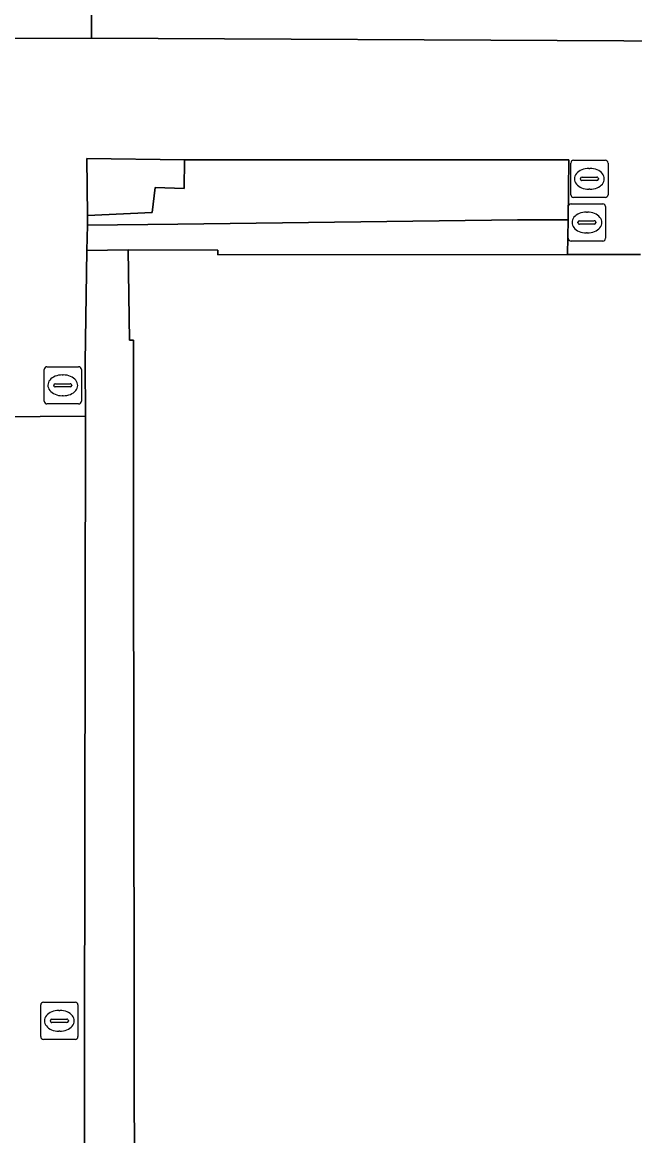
# Model space of a CAD drawing. Extents: x 161477 to 163040, y 383680 to 384871.
# Drawn here: x 162040.07 to 162056.53, y 384161.43 to 384191.39 of the extents above; entities that cross this region are included whole.
import ezdxf

# ---------------------------------------------------------------- set-up
doc = ezdxf.new("R2010")
doc.units = 0
for name, color, linetype in [('IMGEO_Groenvoorziening', 7, 'Continuous'), ('IMGEO_Kolk', 7, 'Continuous'), ('IMGEO_Pand', 7, 'Continuous'), ('IMGEO_Rijbaan_lokaal_open', 7, 'Continuous'), ('IMGEO_Rioolput', 7, 'Continuous'), ('IMGEO_Voetpad_halfverhard', 7, 'Continuous'), ('IMGEO_Voetpad_open', 7, 'Continuous')]:
    doc.layers.add(name, color=color, linetype=linetype)

msp = doc.modelspace()

# ---------------------------------------------------------------- linework, layer by layer
at = {"layer": 'IMGEO_Groenvoorziening'}
msp.add_lwpolyline([(162041.937, 384197.345), (162041.924, 384190.961), (162056.233, 384190.888), (162080.169, 384190.88), (162080.195, 384192.756)], dxfattribs=at)
for points in [[(162054.758, 384187.683), (162044.424, 384187.689), (162044.414, 384186.915), (162043.642, 384186.944), (162043.559, 384186.269), (162041.82, 384186.19), (162041.815, 384185.926), (162044.25, 384185.956), (162053.381, 384186.069), (162054.737, 384186.075)], [(162054.737, 384186.075), (162053.381, 384186.069), (162044.25, 384185.956), (162041.815, 384185.926), (162041.803, 384185.245), (162042.916, 384185.261), (162045.326, 384185.257), (162045.325, 384185.127), (162054.725, 384185.137)]]:
    msp.add_lwpolyline(points, close=True, dxfattribs=at)
at = {"layer": 'IMGEO_Kolk'}
for p, q in [((162040.654, 384181.194), (162040.654, 384182.046)), ((162040.729, 384182.12), (162041.581, 384182.12)), ((162041.142, 384181.9), (162041.167, 384181.9)), ((162041.655, 384182.046), (162041.655, 384181.194)), ((162040.913, 384181.614), (162040.913, 384181.626)), ((162041.351, 384181.577), (162040.953, 384181.577)), ((162040.956, 384181.663), (162041.354, 384181.663)), ((162041.397, 384181.626), (162041.397, 384181.614)), ((162041.165, 384181.34), (162041.14, 384181.34)), ((162041.581, 384181.12), (162040.729, 384181.12)), ((162040.562, 384164.098), (162040.562, 384164.95)), ((162040.637, 384165.024), (162041.489, 384165.024)), ((162041.05, 384164.804), (162041.075, 384164.804)), ((162041.563, 384164.95), (162041.563, 384164.098)), ((162040.821, 384164.518), (162040.821, 384164.53)), ((162041.259, 384164.481), (162040.861, 384164.481)), ((162040.864, 384164.567), (162041.262, 384164.567)), ((162041.305, 384164.53), (162041.305, 384164.518)), ((162041.073, 384164.244), (162041.048, 384164.244)), ((162041.489, 384164.024), (162040.637, 384164.024))]:
    msp.add_line(p, q, dxfattribs=at)
for points in [[(162040.654, 384181.194), (162040.654, 384182.046)], [(162040.729, 384182.12), (162041.581, 384182.12)], [(162041.655, 384182.046), (162041.655, 384181.194)], [(162041.581, 384181.12), (162040.729, 384181.12)], [(162040.562, 384164.098), (162040.562, 384164.95)], [(162040.637, 384165.024), (162041.489, 384165.024)], [(162041.563, 384164.95), (162041.563, 384164.098)], [(162041.489, 384164.024), (162040.637, 384164.024)]]:
    msp.add_lwpolyline(points, dxfattribs=at)
for centre, radius, start, end in [((162040.731, 384182.044), 0.0765, 91.552, 178.448), ((162040.731, 384182.044), 0.0765, 91.552, 178.448), ((162041.579, 384182.044), 0.0765, 1.552, 88.448), ((162041.579, 384182.044), 0.0765, 1.552, 88.448), ((162040.953, 384181.623), 0.0403, 85.8775, 175.7526), ((162040.95, 384181.613), 0.0366, 178.938, 274.7102), ((162041.354, 384181.62), 0.043, 264.8664, 352.4533), ((162041.358, 384181.625), 0.0386, 1.7309, 96.639), ((162040.731, 384181.196), 0.0765, 181.552, 268.448), ((162040.731, 384181.196), 0.0765, 181.552, 268.448), ((162041.579, 384181.196), 0.0765, 271.552, 358.448), ((162041.579, 384181.196), 0.0765, 271.552, 358.448), ((162040.639, 384164.948), 0.0765, 91.552, 178.448), ((162040.639, 384164.948), 0.0765, 91.552, 178.448), ((162041.487, 384164.948), 0.0765, 1.552, 88.448), ((162041.487, 384164.948), 0.0765, 1.552, 88.448), ((162040.861, 384164.527), 0.0403, 85.8775, 175.7526), ((162040.858, 384164.517), 0.0366, 178.938, 274.7102), ((162041.262, 384164.524), 0.043, 264.8664, 352.4533), ((162041.266, 384164.529), 0.0386, 1.7309, 96.639), ((162040.639, 384164.1), 0.0765, 181.552, 268.448), ((162040.639, 384164.1), 0.0765, 181.552, 268.448), ((162041.487, 384164.1), 0.0765, 271.552, 358.448), ((162041.487, 384164.1), 0.0765, 271.552, 358.448)]:
    msp.add_arc(centre, radius, start, end, dxfattribs=at)
for centre, major_axis, ratio, start_param, end_param in [((162041.141, 384181.62), (-0.387, 0.002), 0.722429, 4.712389, 7.853982), ((162041.166, 384181.62), (-0.39, 0.002), 0.717154, 1.570796, 4.712389), ((162041.049, 384164.524), (-0.387, 0.002), 0.722429, 4.712389, 7.853982), ((162041.074, 384164.524), (-0.39, 0.002), 0.717154, 1.570796, 4.712389)]:
    msp.add_ellipse(centre, major_axis=major_axis, ratio=ratio, start_param=start_param, end_param=end_param, dxfattribs=at)
at = {"layer": 'IMGEO_Pand'}
msp.add_lwpolyline([(162056.688, 384185.139), (162054.725, 384185.137), (162045.325, 384185.127), (162045.326, 384185.257), (162042.916, 384185.261), (162042.947, 384182.838), (162043.057, 384182.839), (162043.055, 384182.28), (162043.059, 384177.634), (162043.089, 384152.278), (162043.098, 384147.065), (162042.987, 384147.067), (162042.974, 384144.66), (162045.371, 384144.677), (162045.37, 384144.787), (162046.475, 384144.787), (162061.65, 384144.795)], dxfattribs=at)
at = {"layer": 'IMGEO_Rijbaan_lokaal_open'}
msp.add_lwpolyline([(162041.7, 384140.907), (162041.711, 384146.615), (162041.764, 384180.788), (162040.55, 384180.784), (162037.724, 384180.774), (162036.826, 384180.771), (162036.856, 384164.301), (162036.882, 384124.489)], dxfattribs=at)
at = {"layer": 'IMGEO_Rioolput'}
for p, q in [((162054.81, 384186.748), (162054.81, 384187.6)), ((162054.885, 384187.674), (162055.737, 384187.674)), ((162055.811, 384187.6), (162055.811, 384186.748)), ((162055.298, 384187.454), (162055.323, 384187.454)), ((162055.069, 384187.168), (162055.069, 384187.18)), ((162055.507, 384187.131), (162055.109, 384187.131)), ((162055.112, 384187.217), (162055.51, 384187.217)), ((162055.553, 384187.18), (162055.553, 384187.168)), ((162055.737, 384186.674), (162054.885, 384186.674)), ((162055.321, 384186.894), (162055.296, 384186.894)), ((162054.743, 384185.575), (162054.743, 384186.427)), ((162054.818, 384186.501), (162055.67, 384186.501)), ((162055.744, 384186.427), (162055.744, 384185.575)), ((162055.045, 384186.044), (162055.443, 384186.044)), ((162055.231, 384186.281), (162055.256, 384186.281)), ((162055.002, 384185.995), (162055.002, 384186.007)), ((162055.44, 384185.958), (162055.042, 384185.958)), ((162055.486, 384186.007), (162055.486, 384185.995)), ((162055.67, 384185.501), (162054.818, 384185.501)), ((162055.254, 384185.721), (162055.229, 384185.721))]:
    msp.add_line(p, q, dxfattribs=at)
for points in [[(162054.81, 384186.748), (162054.81, 384187.6)], [(162054.885, 384187.674), (162055.737, 384187.674)], [(162055.811, 384187.6), (162055.811, 384186.748)], [(162055.737, 384186.674), (162054.885, 384186.674)], [(162054.743, 384185.575), (162054.743, 384186.427)], [(162054.818, 384186.501), (162055.67, 384186.501)], [(162055.744, 384186.427), (162055.744, 384185.575)], [(162055.67, 384185.501), (162054.818, 384185.501)]]:
    msp.add_lwpolyline(points, dxfattribs=at)
for centre, radius, start, end in [((162054.887, 384187.598), 0.0765, 91.552, 178.448), ((162054.887, 384187.598), 0.0765, 91.552, 178.448), ((162055.735, 384187.598), 0.0765, 1.552, 88.448), ((162055.735, 384187.598), 0.0765, 1.552, 88.448), ((162055.109, 384187.177), 0.0403, 85.8775, 175.7526), ((162055.106, 384187.167), 0.0366, 178.938, 274.7102), ((162055.51, 384187.174), 0.043, 264.8664, 352.4533), ((162055.514, 384187.179), 0.0386, 1.7309, 96.639), ((162054.887, 384186.75), 0.0765, 181.552, 268.448), ((162054.887, 384186.75), 0.0765, 181.552, 268.448), ((162055.735, 384186.75), 0.0765, 271.552, 358.448), ((162055.735, 384186.75), 0.0765, 271.552, 358.448), ((162054.82, 384186.425), 0.0765, 91.552, 178.448), ((162054.82, 384186.425), 0.0765, 91.552, 178.448), ((162055.668, 384186.425), 0.0765, 1.552, 88.448), ((162055.668, 384186.425), 0.0765, 1.552, 88.448), ((162055.042, 384186.004), 0.0403, 85.8775, 175.7526), ((162055.447, 384186.006), 0.0386, 1.7309, 96.639), ((162055.039, 384185.994), 0.0366, 178.938, 274.7102), ((162055.443, 384186.001), 0.043, 264.8664, 352.4533), ((162054.82, 384185.577), 0.0765, 181.552, 268.448), ((162054.82, 384185.577), 0.0765, 181.552, 268.448), ((162055.668, 384185.577), 0.0765, 271.552, 358.448), ((162055.668, 384185.577), 0.0765, 271.552, 358.448)]:
    msp.add_arc(centre, radius, start, end, dxfattribs=at)
for centre, major_axis, ratio, start_param, end_param in [((162055.297, 384187.174), (-0.387, 0.002), 0.722429, 4.712389, 7.853982), ((162055.322, 384187.174), (-0.39, 0.002), 0.717154, 1.570796, 4.712389), ((162055.23, 384186.001), (-0.387, 0.002), 0.722429, 4.712389, 7.853982), ((162055.255, 384186.001), (-0.39, 0.002), 0.717154, 1.570796, 4.712389)]:
    msp.add_ellipse(centre, major_axis=major_axis, ratio=ratio, start_param=start_param, end_param=end_param, dxfattribs=at)
at = {"layer": 'IMGEO_Voetpad_halfverhard'}
msp.add_lwpolyline([(162043.642, 384186.944), (162044.414, 384186.915), (162044.424, 384187.689), (162041.799, 384187.72), (162041.82, 384186.19), (162043.559, 384186.269)], close=True, dxfattribs=at)
at = {"layer": 'IMGEO_Voetpad_open'}
for points in [[(162188.873, 384192.38), (162188.881, 384190.9), (162104.654, 384191.016), (162102.274, 384191.019), (162083.053, 384190.907), (162080.169, 384190.88), (162056.233, 384190.888), (162041.924, 384190.961), (162036.69, 384190.945), (162021.037, 384190.964), (161965.965, 384191.055), (161965.985, 384199.331)], [(162036.663, 384194.685), (162036.69, 384190.945), (162041.924, 384190.961), (162041.937, 384197.345)], [(162009.868, 384187.729), (162034.039, 384187.714), (162036.767, 384187.674), (162036.763, 384185.175), (162036.823, 384182.539), (162036.826, 384180.771), (162037.724, 384180.774), (162040.55, 384180.784), (162041.764, 384180.788), (162041.758, 384182.247), (162041.803, 384185.245), (162041.815, 384185.926), (162041.82, 384186.19), (162041.799, 384187.72), (162044.424, 384187.689), (162054.758, 384187.683), (162054.737, 384186.075), (162054.725, 384185.137), (162056.688, 384185.139)], [(162043.059, 384177.634), (162043.055, 384182.28), (162043.057, 384182.839), (162042.947, 384182.838), (162042.916, 384185.261), (162041.803, 384185.245), (162041.758, 384182.247), (162041.764, 384180.788), (162041.711, 384146.615), (162041.7, 384140.907)], [(162043.899, 384138.093), (162044.339, 384138.088), (162044.624, 384138.088), (162044.662, 384141.658), (162044.662, 384141.808), (162046.475, 384141.815), (162046.475, 384144.787), (162045.37, 384144.787), (162045.371, 384144.677), (162042.974, 384144.66), (162042.987, 384147.067), (162043.098, 384147.065), (162043.089, 384152.278), (162043.059, 384177.634)]]:
    msp.add_lwpolyline(points, dxfattribs=at)

doc.saveas('drawing.dxf')
